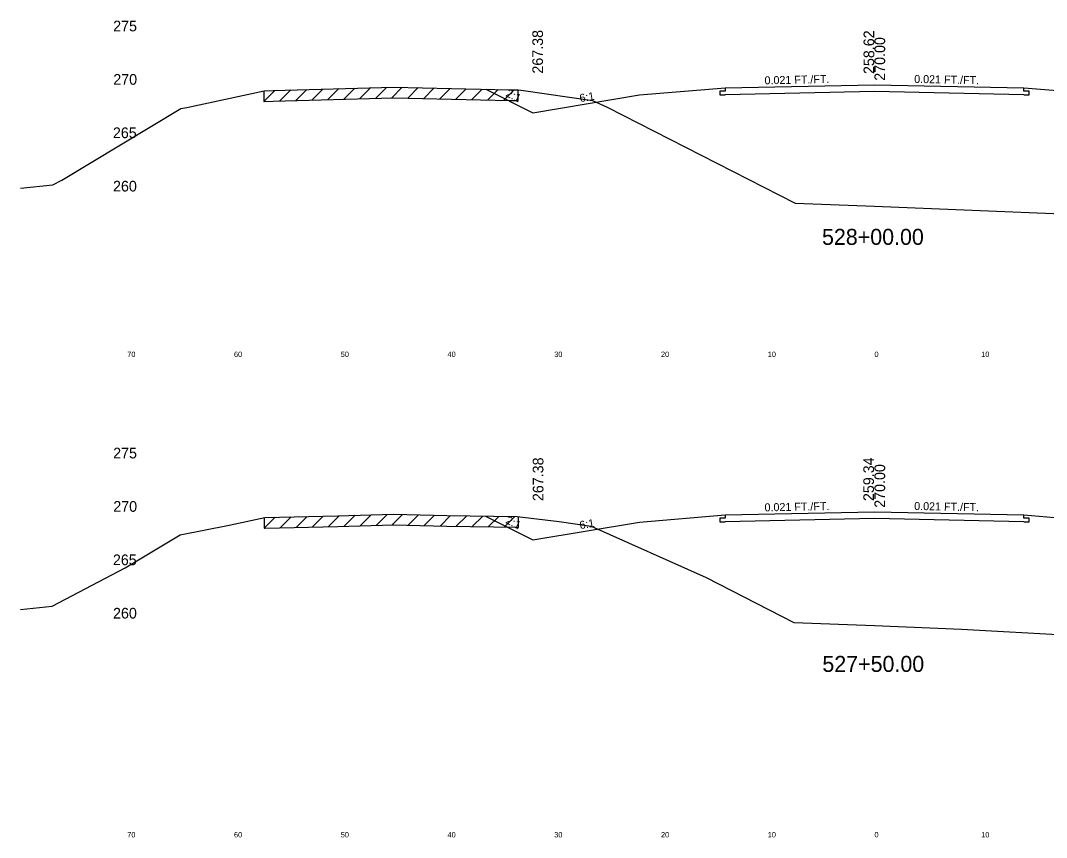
# Model space of a CAD drawing. Extents: x 1000 to 1162, y 999 to 8520.
# Drawn here: x 1000 to 1096.1, y 4679.5 to 4756 of the extents above; entities that cross this region are included whole.
import ezdxf

# ---------------------------------------------------------------- set-up
doc = ezdxf.new("R2010")
doc.units = 0
for name, color, linetype in [('Level 10', 7, 'Continuous'), ('Level 11', 7, 'Continuous'), ('Level 12', 7, 'Continuous'), ('Level 3', 7, 'Continuous'), ('Level 32', 7, 'Continuous'), ('Level 33', 7, 'Continuous'), ('Level 56', 7, 'Continuous'), ('Level 59', 7, 'Continuous'), ('Level 6', 7, 'Continuous'), ('Level 60', 7, 'Continuous'), ('Level 61', 7, 'Continuous'), ('Level 7', 7, 'Continuous')]:
    doc.layers.add(name, color=color, linetype=linetype)

msp = doc.modelspace()

# ---------------------------------------------------------------- linework, layer by layer
at = {"layer": 'Level 11'}
for p, q in [((1066, 4749.409), (1065.5, 4749.398)), ((1065.5, 4749.398), (1065.5, 4749.058)), ((1066, 4749.709), (1066, 4749.409)), ((1094, 4749.409), (1094, 4749.709)), ((1094.5, 4749.398), (1094, 4749.409)), ((1094.5, 4749.058), (1094.5, 4749.398)), ((1065.5, 4749.058), (1066, 4749.069)), ((1094, 4749.069), (1094.5, 4749.058)), ((1066, 4709.709), (1066, 4709.409)), ((1094, 4709.409), (1094, 4709.709)), ((1066, 4709.409), (1065.5, 4709.398)), ((1065.5, 4709.398), (1065.5, 4709.058)), ((1065.5, 4709.058), (1066, 4709.069)), ((1094.5, 4709.398), (1094, 4709.409)), ((1094, 4709.069), (1094.5, 4709.058)), ((1094.5, 4709.058), (1094.5, 4709.398))]:
    msp.add_line(p, q, dxfattribs=at)
at = {"layer": 'Level 12'}
for p, q in [((1080, 4749.36), (1066, 4749.069)), ((1094, 4749.069), (1080, 4749.36)), ((1080, 4709.36), (1066, 4709.069)), ((1094, 4709.069), (1080, 4709.36))]:
    msp.add_line(p, q, dxfattribs=at)
at = {"layer": 'Level 59'}
for p, q in [((1066, 4749.709), (1080, 4750)), ((1080, 4750), (1094, 4749.709)), ((1066, 4709.709), (1080, 4710)), ((1080, 4710), (1094, 4709.709))]:
    msp.add_line(p, q, dxfattribs=at)
at = {"layer": 'Level 6'}
for p, q in [((1058, 4749.042), (1066, 4749.709)), ((1094, 4749.709), (1102, 4749.042)), ((1058, 4709.042), (1066, 4709.709)), ((1094, 4709.709), (1102, 4709.042))]:
    msp.add_line(p, q, dxfattribs=at)
at = {"layer": 'Level 60'}
for p, q in [((1015.593, 4747.874), (1022.819, 4749.444)), ((1022.819, 4749.444), (1023.677, 4749.463)), ((1023.677, 4749.463), (1034.939, 4749.788)), ((1034.939, 4749.788), (1045.812, 4749.528)), ((1045.812, 4749.528), (1046.626, 4749.514)), ((1046.626, 4749.514), (1047.116, 4749.458)), ((1047.116, 4749.458), (1053.58, 4748.52)), ((1053.58, 4748.52), (1054.957, 4747.904)), ((1003.877, 4741.076), (1015.02, 4747.762)), ((1015.02, 4747.762), (1015.593, 4747.874)), ((1054.957, 4747.904), (1072.565, 4738.917)), ((1000, 4740.297), (1003.02, 4740.626)), ((1003.02, 4740.626), (1003.877, 4741.076)), ((1072.565, 4738.917), (1080, 4738.619)), ((1080, 4738.619), (1106.153, 4737.573)), ((1029.737, 4709.623), (1034.934, 4709.773)), ((1034.934, 4709.773), (1039.951, 4709.653)), ((1014.962, 4707.847), (1019.536, 4708.743)), ((1019.536, 4708.743), (1022.878, 4709.469)), ((1022.878, 4709.469), (1029.737, 4709.623)), ((1039.951, 4709.653), (1046.517, 4709.544)), ((1046.517, 4709.544), (1050.474, 4709.094)), ((1050.474, 4709.094), (1053.469, 4708.66)), ((1009.803, 4704.752), (1014.962, 4707.847)), ((1053.469, 4708.66), (1064.225, 4703.844)), ((1002.962, 4701.159), (1009.803, 4704.752)), ((1064.225, 4703.844), (1072.455, 4699.643)), ((1000, 4700.836), (1002.962, 4701.159)), ((1072.455, 4699.643), (1080, 4699.341)), ((1080, 4699.341), (1088.155, 4699.015)), ((1088.155, 4699.015), (1113.39, 4697.572))]:
    msp.add_line(p, q, dxfattribs=at)
at = {"layer": 'Level 61'}
for p, q in [((1023.812, 4749.467), (1022.781, 4748.435)), ((1022.781, 4749.435), (1022.781, 4748.435)), ((1025.311, 4749.51), (1024.281, 4748.48)), ((1026.811, 4749.553), (1025.781, 4748.524)), ((1028.311, 4749.597), (1027.281, 4748.567)), ((1029.811, 4749.64), (1028.781, 4748.61)), ((1031.311, 4749.683), (1030.281, 4748.654)), ((1032.811, 4749.727), (1031.781, 4748.697)), ((1034.311, 4749.77), (1033.281, 4748.74)), ((1035.766, 4749.768), (1034.781, 4748.783)), ((1037.257, 4749.732), (1036.281, 4748.756)), ((1038.757, 4749.697), (1037.781, 4748.72)), ((1040.257, 4749.661), (1039.281, 4748.684)), ((1041.757, 4749.625), (1040.781, 4748.648)), ((1043.257, 4749.589), (1042.281, 4748.612)), ((1044.757, 4749.553), (1043.781, 4748.576)), ((1046.261, 4749.52), (1045.281, 4748.541)), ((1046.629, 4748.514), (1046.629, 4749.514)), ((1022.781, 4748.435), (1022.819, 4748.444)), ((1022.819, 4748.444), (1023.677, 4748.463)), ((1023.677, 4748.463), (1034.939, 4748.788)), ((1034.939, 4748.788), (1045.812, 4748.528)), ((1045.812, 4748.528), (1046.626, 4748.514)), ((1046.626, 4748.514), (1046.629, 4748.514)), ((1031.347, 4709.669), (1030.318, 4708.64)), ((1032.847, 4709.713), (1031.818, 4708.683)), ((1034.347, 4709.756), (1033.318, 4708.726)), ((1035.8, 4709.752), (1034.818, 4708.77)), ((1037.294, 4709.716), (1036.318, 4708.74)), ((1038.794, 4709.681), (1037.818, 4708.704)), ((1023.853, 4709.491), (1022.818, 4708.456)), ((1022.818, 4709.456), (1022.818, 4708.456)), ((1025.341, 4709.524), (1024.318, 4708.501)), ((1026.841, 4709.558), (1025.818, 4708.535)), ((1028.341, 4709.592), (1027.318, 4708.569)), ((1029.841, 4709.626), (1028.818, 4708.602)), ((1029.737, 4708.623), (1034.934, 4708.773)), ((1034.934, 4708.773), (1039.951, 4708.653)), ((1040.297, 4709.647), (1039.318, 4708.668)), ((1041.801, 4709.622), (1040.818, 4708.639)), ((1043.301, 4709.598), (1042.318, 4708.614)), ((1044.801, 4709.573), (1043.818, 4708.589)), ((1046.301, 4709.548), (1045.318, 4708.564)), ((1046.665, 4708.527), (1046.665, 4709.527)), ((1022.818, 4708.455), (1022.878, 4708.469)), ((1022.878, 4708.469), (1029.737, 4708.623)), ((1039.951, 4708.653), (1046.517, 4708.544)), ((1046.517, 4708.544), (1046.665, 4708.527))]:
    msp.add_line(p, q, dxfattribs=at)
at = {"layer": 'Level 7'}
for p, q in [((1043.589, 4749.581), (1048, 4747.376)), ((1048, 4747.376), (1058, 4749.042)), ((1043.565, 4709.593), (1048, 4707.376)), ((1048, 4707.376), (1058, 4709.042))]:
    msp.add_line(p, q, dxfattribs=at)

# ---------------------------------------------------------------- texts
at = {"layer": 'Level 10'}
for s, p in [('258.62', (1079.979, 4751.002)), ('259.34', (1079.956, 4711.002))]:
    msp.add_text(s, height=1, rotation=90, dxfattribs=at).set_placement(p)
at = {"layer": 'Level 11'}
for s, p in [(' 275', (1008.307, 4755)), (' 270', (1008.319, 4750)), (' 265', (1008.284, 4745)), (' 260', (1008.295, 4740)), (' 275', (1008.307, 4715)), (' 270', (1008.319, 4710)), (' 265', (1008.284, 4705)), (' 260', (1008.295, 4700))]:
    msp.add_text(s, height=1, dxfattribs=at).set_placement(p)
at = {"layer": 'Level 3'}
for s, p in [('528+00.00', (1075.087, 4735)), ('527+50.00', (1075.122, 4695))]:
    msp.add_text(s, height=1.5, dxfattribs=at).set_placement(p)
at = {"layer": 'Level 32'}
for s, rotation, p in [('0.021 FT./FT.', 1.19158, (1069.709, 4750.036)), ('0.021 FT./FT.', 358.80842, (1083.72, 4750.173)), ('2:1', 333.43495, (1045.399, 4748.955)), ('6:1', 9.46232, (1052.435, 4748.368)), ('0.021 FT./FT.', 1.19158, (1069.709, 4710.036)), ('0.021 FT./FT.', 358.80842, (1083.72, 4710.173)), ('2:1', 333.43495, (1045.387, 4708.961)), ('6:1', 9.46232, (1052.435, 4708.368))]:
    msp.add_text(s, height=0.75, rotation=rotation, dxfattribs=at).set_placement(p)
at = {"layer": 'Level 33'}
for p in [(1048.948, 4751.042), (1048.987, 4710.999)]:
    msp.add_text('267.38', height=1, rotation=90, dxfattribs=at).set_placement(p)
at = {"layer": 'Level 56'}
for s, p in [('70', (1010, 4724.5)), ('60', (1020, 4724.5)), ('50', (1030, 4724.5)), ('40', (1040, 4724.5)), ('30', (1050, 4724.5)), ('20', (1060, 4724.5)), ('10', (1070, 4724.5)), ('0', (1080, 4724.5)), ('10', (1090, 4724.5)), ('70', (1010, 4679.5)), ('60', (1020, 4679.5)), ('50', (1030, 4679.5)), ('40', (1040, 4679.5)), ('30', (1050, 4679.5)), ('20', (1060, 4679.5)), ('10', (1070, 4679.5)), ('0', (1080, 4679.5)), ('10', (1090, 4679.5))]:
    msp.add_text(s, height=0.5, dxfattribs=at).set_placement(p)
at = {"layer": 'Level 59'}
for p in [(1081, 4750), (1081, 4710)]:
    msp.add_text(' 270.00', height=1, rotation=90, dxfattribs=at).set_placement(p)

doc.saveas('drawing.dxf')
